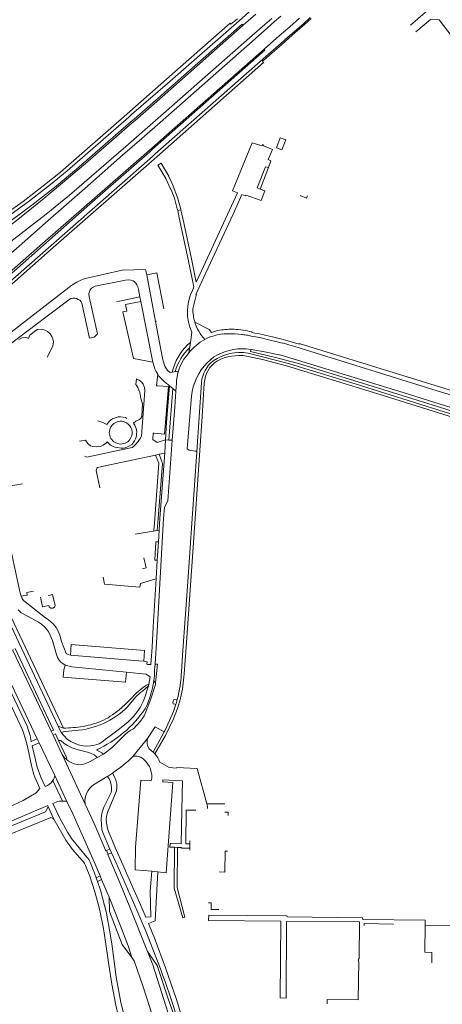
# Model space of a CAD drawing. Extents: x 145000 to 155000, y 457500 to 470000.
# Tile 401 of 548: x 152140 to 152343, y 463267 to 463739. Entities that reach past the tile are written whole.
import ezdxf

# ---------------------------------------------------------------- set-up
doc = ezdxf.new("R2010")
doc.units = 0
doc.header["$LTSCALE"] = 0.2
doc.header["$MEASUREMENT"] = 0
doc.layers.add('kant verharding', color=252, linetype='Continuous', lineweight=0)

msp = doc.modelspace()

# ---------------------------------------------------------------- linework, layer by layer
at = {"layer": 'kant verharding', "lineweight": 0}
for p, q in [((152245.3, 463738.21), (152251.45, 463743.57)), ((152327.32, 463736.05), (152340.23, 463747.23)), ((152247.22, 463736.03), (152253.32, 463741.37)), ((152260.95, 463739.35), (152257.55, 463736.4)), ((152262.3, 463737.77), (152265.27, 463740.37)), ((152269.52, 463735.36), (152274.11, 463739.39)), ((152279.36, 463739.71), (152276.2, 463736.95)), ((152279.77, 463739.24), (152276.61, 463736.47)), ((152341.08, 463738.7), (152361.75, 463711.37)), ((152257.55, 463736.4), (152251.53, 463731.12)), ((152252.92, 463729.54), (152258.92, 463734.8)), ((152258.92, 463734.8), (152262.3, 463737.77)), ((152266.57, 463732.76), (152269.52, 463735.36)), ((152276.2, 463736.95), (152271.59, 463732.92)), ((152276.61, 463736.47), (152272.16, 463732.58)), ((152257.27, 463724.59), (152263.19, 463729.79)), ((152263.19, 463729.79), (152266.57, 463732.76)), ((152268.64, 463730.34), (152265.25, 463727.37)), ((152269.06, 463729.85), (152265.68, 463726.87)), ((152271.59, 463732.92), (152268.64, 463730.34)), ((152272, 463732.44), (152269.06, 463729.85)), ((152272.16, 463732.58), (152272, 463732.44)), ((152265.25, 463727.37), (152259.38, 463722.19)), ((152265.68, 463726.87), (152259.81, 463721.7)), ((152259.38, 463722.19), (152205.16, 463674.47)), ((152257.02, 463718.28), (152257.09, 463718.2)), ((152191.55, 463693.54), (152192.93, 463694.75)), ((152192.45, 463692.06), (152193.82, 463693.26)), ((152193.71, 463689.99), (152195.07, 463691.17)), ((152194.12, 463689.31), (152195.47, 463690.49)), ((152198.89, 463684.84), (152197.54, 463683.66)), ((152198.67, 463681.81), (152200.01, 463682.98)), ((152202.17, 463676.03), (152203.51, 463677.2)), ((152202.49, 463675.5), (152203.82, 463676.68)), ((152205.16, 463674.47), (152203.83, 463673.3)), ((152204.63, 463671.95), (152205.98, 463673.14)), ((152207.92, 463670.01), (152206.38, 463669.12)), ((152255.4, 463657.63), (152259.29, 463668.02)), ((152260.51, 463671.2), (152259.29, 463668.02)), ((152212.31, 463658.06), (152212.4, 463657.87)), ((152213.75, 463658.97), (152213.68, 463659.17)), ((152215.91, 463647.33), (152217.39, 463647.67)), ((152220.9, 463623.87), (152223.68, 463610.8)), ((152224.77, 463613.15), (152222.43, 463624.2)), ((152201.05, 463616.56), (152205.28, 463594.3)), ((152227.25, 463618.48), (152224.77, 463613.15)), ((152223.68, 463610.8), (152222.91, 463609.15)), ((152197.84, 463606), (152186.62, 463603.62)), ((152197.84, 463606), (152198.28, 463603.8)), ((152223.08, 463600.33), (152224.89, 463607.34)), ((152198.28, 463603.8), (152204.02, 463574.71)), ((152205.28, 463594.3), (152205.69, 463594.37)), ((152224.06, 463594.02), (152224.1, 463593.91)), ((152224.1, 463593.91), (152230.91, 463590.47)), ((152232.01, 463589.02), (152230.91, 463590.47)), ((152254.09, 463586.69), (152251.1, 463587.28)), ((152251.38, 463588.97), (152251.41, 463589.25)), ((152256.42, 463586.22), (152254.09, 463586.69)), ((152258.73, 463585.71), (152256.42, 463586.22)), ((152262.78, 463584.75), (152258.73, 463585.71)), ((152266.36, 463585.59), (152261.33, 463586.85)), ((152265.89, 463583.95), (152262.78, 463584.75)), ((152270.19, 463584.56), (152266.36, 463585.59)), ((152274, 463583.46), (152270.19, 463584.56)), ((152221.22, 463579.18), (152221.29, 463579.26)), ((152250.99, 463580.81), (152248.66, 463581.18)), ((152233.24, 463577.28), (152231.68, 463576.07)), ((152213.85, 463572.03), (152213.26, 463570.04)), ((152216.26, 463570.41), (152213.26, 463570.04)), ((152211.96, 463563.48), (152213.52, 463562.13)), ((152215, 463560.85), (152215.26, 463564.67)), ((152227.28, 463565.11), (152225.02, 463531.85)), ((152213.52, 463562.13), (152211.61, 463537.5)), ((152213.52, 463562.13), (152215, 463560.85)), ((152209.7, 463531.31), (152209.99, 463537.61)), ((152211.61, 463537.5), (152209.99, 463537.61)), ((152211.2, 463508.41), (152213.27, 463537.38)), ((152213.27, 463537.38), (152211.61, 463537.5)), ((152205.28, 463530.31), (152206.96, 463530.67)), ((152209.7, 463531.31), (152207.32, 463500)), ((152222.81, 463500), (152225.02, 463531.85)), ((152204.42, 463494), (152204.89, 463500)), ((152206.58, 463500), (152206.14, 463494.28)), ((152207.32, 463500), (152206.98, 463494.42)), ((152206.98, 463494.42), (152195.52, 463492.51)), ((152206.98, 463494.42), (152206.65, 463488.78)), ((152206.65, 463488.78), (152206.15, 463479.99)), ((152206.15, 463479.99), (152205.63, 463471.07)), ((152205.41, 463471), (152205.63, 463471.07)), ((152138.17, 463437.68), (152156.49, 463398.72)), ((152203.09, 463430.09), (152202.68, 463430.08)), ((152205.04, 463430.16), (152204.87, 463427.49)), ((152206.22, 463430.2), (152205.04, 463430.16)), ((152205.28, 463421.29), (152206.22, 463430.2)), ((152133.7, 463426.17), (152148.68, 463394.56)), ((152202.66, 463424.19), (152202.16, 463420.74)), ((152204.47, 463422.27), (152205.28, 463421.29)), ((152199.02, 463417.3), (152201.98, 463419.94)), ((152201.98, 463419.94), (152200.19, 463414.42)), ((152202.16, 463420.74), (152201.98, 463419.94)), ((152191.88, 463409.83), (152195.77, 463414.37)), ((152199.89, 463405.54), (152200.33, 463406.64)), ((152155.35, 463398.22), (152156.49, 463398.72)), ((152158.69, 463400.54), (152160.08, 463397.57)), ((152158.69, 463400.54), (152161.25, 463399.66)), ((152148.68, 463394.56), (152145.85, 463393.29)), ((152148.68, 463394.56), (152149.59, 463392.66)), ((152155.35, 463398.22), (152156.26, 463396.3)), ((152157.39, 463396.82), (152156.26, 463396.3)), ((152160.67, 463386.98), (152156.26, 463396.3)), ((152157.39, 463396.82), (152158.88, 463393.63)), ((152180.02, 463393.29), (152181.34, 463394.37)), ((152194.39, 463385.99), (152201.49, 463394.7)), ((152204.21, 463388.15), (152209.48, 463397.79)), ((152146.31, 463391.15), (152149.59, 463392.66)), ((152204.21, 463388.15), (152202.29, 463389.71)), ((152160.67, 463386.98), (152171.55, 463363.26)), ((152177.44, 463385.52), (152180.35, 463387.15)), ((152199.41, 463384.9), (152199.86, 463384.49)), ((152181.41, 463376.02), (152175.67, 463372.55)), ((152182.25, 463376.53), (152184.77, 463378.1)), ((152156.13, 463374.52), (152160.72, 463364.72)), ((152208.82, 463374.92), (152208.75, 463373.98)), ((152214.9, 463374.49), (152208.82, 463374.92)), ((152153.99, 463361.96), (152156.7, 463356.02)), ((152171.54, 463363.58), (152171.55, 463363.26)), ((152229.78, 463363.42), (152238.45, 463363.31)), ((152217.59, 463344.3), (152217.92, 463360.49)), ((152224.53, 463360.29), (152219.99, 463360.36)), ((152185.77, 463342.94), (152185.96, 463342.5)), ((152214.42, 463342.61), (152212.57, 463342.69)), ((152212.68, 463344.4), (152217.59, 463344.3)), ((152215.76, 463342.56), (152214.42, 463342.61)), ((152217.66, 463342.48), (152215.76, 463342.56)), ((152221.67, 463341.17), (152221.69, 463342.14)), ((152221.69, 463342.14), (152221.72, 463344.21)), ((152221.72, 463344.21), (152221.74, 463345.68)), ((152181.89, 463341.09), (152183.46, 463341.71)), ((152181.89, 463341.09), (152182.57, 463339.23)), ((152184.3, 463339.89), (152182.57, 463339.23)), ((152183.46, 463341.71), (152184.3, 463339.89)), ((152176.89, 463327.95), (152178.81, 463328.87)), ((152176.89, 463327.95), (152177.47, 463326.26)), ((152179.5, 463327.22), (152178.81, 463328.87)), ((152203.48, 463331.16), (152206.4, 463330.82)), ((152179.5, 463327.22), (152177.47, 463326.26)), ((152183.1, 463318.64), (152179.5, 463327.22)), ((152218.3, 463308.84), (152219.38, 463309.16)), ((152265.2, 463307.21), (152230.69, 463307.59)), ((152207.74, 463281.18), (152206.77, 463284.12)), ((152207.72, 463284.44), (152208.69, 463281.49))]:
    msp.add_line(p, q, dxfattribs=at)
at = {"layer": 'kant verharding', "lineweight": 0, "flags": 128}
for points in [[(152192.93, 463694.75), (152213.33, 463712.57), (152241.02, 463736.98), (152241.35, 463736.53), (152244.45, 463739.18)], [(152193.82, 463693.26), (152210.98, 463708.15), (152245.3, 463738.21)], [(152341.08, 463738.7), (152336.84, 463738.83), (152329.85, 463732.87)], [(152195.07, 463691.17), (152206.55, 463701.16), (152224.23, 463716.84), (152246.74, 463736.57), (152247.22, 463736.03)], [(152195.47, 463690.49), (152208.46, 463701.86), (152247.22, 463736.03)], [(152251.53, 463731.12), (152209.14, 463693.79), (152198.89, 463684.84)], [(152200.01, 463682.98), (152207.56, 463689.54), (152252.92, 463729.54)], [(152203.51, 463677.2), (152210.61, 463683.39), (152226.47, 463697.5), (152257.27, 463724.59)], [(152203.82, 463676.68), (152257.65, 463724.15), (152257.27, 463724.59)], [(152259.81, 463721.7), (152258.27, 463720.34), (152256.54, 463718.82), (152257.02, 463718.28)], [(152205.98, 463673.14), (152247.45, 463709.78), (152257.02, 463718.28)], [(152056.91, 463601.96), (152079.27, 463612.81), (152089.43, 463618.2), (152101.34, 463624.85), (152110.43, 463630.17), (152119.85, 463636.21), (152131.07, 463643.99), (152141.94, 463651.73), (152153.01, 463660.25), (152159.75, 463665.78), (152191.55, 463693.54)], [(152057.65, 463600.47), (152080.67, 463611.68), (152089.46, 463616.33), (152106.46, 463625.9), (152118.7, 463633.38), (152129, 463640.47), (152144.29, 463651.47), (152155.04, 463659.81), (152163.02, 463666.44), (152192.45, 463692.06)], [(152076.1, 463606.76), (152080.23, 463608.74), (152081.66, 463609.37), (152090.66, 463614.16), (152104.09, 463621.61), (152112.82, 463626.85), (152122.77, 463633.28), (152136.17, 463642.64), (152146.05, 463649.93), (152157.72, 463658.95), (152167.55, 463667.23), (152193.71, 463689.99)], [(152078.09, 463602.64), (152084.48, 463606.15), (152090.86, 463609.95), (152102.06, 463616.83), (152114.35, 463624.78), (152124.66, 463632.08), (152138.55, 463642.42), (152151.91, 463653.08), (152171.79, 463669.84), (152194.12, 463689.31)], [(152197.54, 463683.66), (152191.05, 463677.99), (152164.1, 463654.7), (152153.03, 463645.65), (152137.45, 463633.63), (152129.55, 463627.66), (152120.67, 463621.26), (152114.77, 463617.2), (152102.11, 463608.94), (152095.31, 463604.76), (152080.98, 463596.93)], [(152082.77, 463588.43), (152085.84, 463590.03), (152092.64, 463593.95), (152097.07, 463596.7), (152105.71, 463602.65), (152115.03, 463609.46), (152127.64, 463619.65), (152139.99, 463630.31), (152153.87, 463642.55), (152171.5, 463657.96), (152189.45, 463673.79), (152198.67, 463681.81)], [(152267.57, 463681.19), (152265.81, 463676.36), (152263.2, 463677.34), (152264.99, 463682.17), (152267.57, 463681.19)], [(152260.51, 463671.2), (152259.25, 463671.71), (152261.31, 463676.52), (152256.89, 463678.25), (152257.07, 463678.72), (152256.48, 463678.93), (152256.33, 463678.37), (152251.61, 463679.75), (152242.2, 463656.72), (152244.46, 463655.84), (152227.25, 463618.48)], [(152087.67, 463582.84), (152099.7, 463590.67), (152107.36, 463595.87), (152116.27, 463602.38), (152125.74, 463609.82), (152136.72, 463618.84), (152151.17, 463631.53), (152202.17, 463676.03)], [(152089.91, 463576.69), (152098.11, 463583.76), (152110.66, 463594.88), (152127.88, 463609.93), (152173.91, 463650.34), (152202.49, 463675.5)], [(152203.83, 463673.3), (152114.44, 463594.95), (152097.05, 463579.62), (152090.76, 463574.31)], [(152091.6, 463572.82), (152099.19, 463579.42), (152127.86, 463604.57), (152156.36, 463629.69), (152204.63, 463671.95)], [(152206.38, 463669.12), (152210.16, 463662.64), (152212.31, 463658.06)], [(152213.68, 463659.17), (152213.09, 463660.69), (152211.66, 463663.69), (152211.65, 463663.79), (152207.92, 463670.01)], [(152255.4, 463657.63), (152253.85, 463658.21), (152257.92, 463668.33), (152259.29, 463668.02)], [(152212.4, 463657.87), (152213.03, 463656.52), (152214.29, 463653.3), (152215.7, 463648.22), (152215.91, 463647.33)], [(152217.39, 463647.67), (152217.08, 463649.08), (152215.83, 463653.58), (152213.75, 463658.97)], [(152229.35, 463617.48), (152242.39, 463645.7), (152246.58, 463655.01), (152248.14, 463654.41), (152248.62, 463654.64), (152255.8, 463652.09), (152257.62, 463656.81), (152255.4, 463657.63)], [(152274.45, 463654.51), (152277.54, 463653.33), (152277.97, 463654.43)], [(152215.91, 463647.33), (152216.68, 463643.87), (152220.9, 463623.87)], [(152222.43, 463624.2), (152218.78, 463641.44), (152217.39, 463647.67)], [(152201.05, 463616.56), (152200.55, 463619.2), (152189.25, 463618.78), (152172.43, 463614.98), (152170.59, 463614.49), (152169.17, 463613.87), (152167.64, 463613.08), (152165.27, 463611.62), (152128.23, 463583.1), (152126.27, 463581.44), (152124.44, 463579.52), (152123.1, 463577.46), (152122.13, 463574.85), (152121.52, 463572.27), (152118.79, 463557.53)], [(152209.27, 463600.23), (152205.9, 463617.49), (152201.05, 463616.56)], [(152224.89, 463607.34), (152224.64, 463607.24), (152229.35, 463617.48)], [(152129.22, 463578.54), (152163.1, 463604.15), (152164.24, 463604.91), (152164.73, 463605.18), (152165.68, 463605.38), (152166.68, 463605.39), (152167.4, 463605.26), (152168.33, 463604.85), (152169.03, 463604.4), (152169.68, 463603.67), (152170.09, 463603.02), (152173.64, 463586.27), (152175.94, 463586.81), (152177.56, 463588.39), (152173.46, 463606.06), (152173.44, 463607.41), (152173.62, 463608.41), (152174.03, 463609.38), (152174.51, 463610.08), (152175.41, 463610.73), (152176.35, 463611.11), (152190.98, 463614.07), (152192.4, 463614.22)], [(152192.4, 463614.22), (152193.43, 463614.09), (152194.63, 463613.7), (152195.2, 463613.28), (152195.81, 463612.67), (152196.41, 463611.84), (152196.85, 463610.8), (152197.14, 463609.55), (152197.84, 463606)], [(152204.02, 463574.71), (152194.68, 463576.46), (152189.67, 463598.83), (152191.52, 463599.25), (152190.88, 463602.34), (152198.28, 463603.8)], [(152213.26, 463570.04), (152212.23, 463569.91), (152211.06, 463570.8), (152209.8, 463572.94), (152208.72, 463575.97), (152207.86, 463580.92), (152205.28, 463594.3)], [(152153.43, 463577.21), (152156.07, 463582.39), (152156.44, 463584.48), (152156.2, 463586.01), (152155.71, 463587.04), (152154.86, 463588.42), (152153.58, 463589.52), (152152.48, 463590.08), (152150.72, 463590.57), (152148.82, 463590.34), (152147.99, 463590.01), (152145.21, 463587.71), (152144.55, 463586.16), (152143.91, 463586.47), (152142.92, 463586.66), (152141.48, 463586.45), (152139.95, 463585.71)], [(152221.22, 463579.18), (152221.29, 463579.26), (152221.95, 463584.27), (152222.6, 463589.16)], [(152378.15, 463551.35), (152367.01, 463554.67), (152367.05, 463554.96), (152274.07, 463583.73), (152274, 463583.46)], [(152358.99, 463544.84), (152311.69, 463559.57), (152268.04, 463572.96), (152257.16, 463575.84), (152248.78, 463577.72)], [(152359.57, 463546.15), (152343.48, 463551.08), (152300.89, 463564.35), (152273.48, 463572.74), (152268.94, 463574.21), (152249.6, 463579.09)], [(152360.12, 463547.36), (152354.69, 463548.88), (152340.73, 463553.36), (152304.38, 463564.71), (152273.76, 463574.11), (152262.08, 463577.18), (152250.79, 463579.88), (152250.99, 463580.81)], [(152374.83, 463544.38), (152355.74, 463550.18), (152323.75, 463560.22), (152271.22, 463576.36), (152265.33, 463578.1), (152257.43, 463579.8), (152250.99, 463580.81)], [(152375.95, 463550.19), (152375.17, 463550.39), (152340.1, 463561.14), (152274.56, 463581.46)], [(152204.02, 463574.71), (152204.43, 463573.11), (152204.98, 463571.52), (152205.57, 463570.37), (152206.36, 463569.02)], [(152206.36, 463569.02), (152205.74, 463563.53), (152206.3, 463563.47)], [(152206.36, 463569.02), (152206.94, 463568.15), (152207.61, 463567.35), (152208.35, 463566.66), (152209.36, 463565.6), (152210.52, 463564.55), (152211.44, 463563.94), (152211.96, 463563.48)], [(152198.68, 463565.22), (152199.3, 463564.19), (152199.95, 463562.69), (152200.14, 463561.28), (152198.52, 463539.43), (152197.87, 463538.26), (152196.97, 463536.77), (152195.75, 463535.31), (152194.82, 463534.39), (152194.04, 463533.86), (152172.36, 463529.34), (152171.51, 463529.85)], [(152196.23, 463540.55), (152196.27, 463541.45), (152196.06, 463543.04), (152195.45, 463544.55), (152194.72, 463545.56), (152195.79, 463546.54), (152197.61, 463547.41), (152198.25, 463547.98), (152198.75, 463548.77), (152199.01, 463554.78), (152198.33, 463557.36), (152197.78, 463560.2), (152197.38, 463561.45), (152196.82, 463562.62), (152196.28, 463563.52), (152195.85, 463564.13), (152196.24, 463566.81), (152197.54, 463566.15), (152198.68, 463565.22)], [(152211.96, 463563.48), (152210.53, 463545.86), (152209.99, 463537.61)], [(152228.62, 463564.75), (152227.61, 463548.77), (152224.27, 463500)], [(152204.71, 463540.77), (152209.61, 463540.38), (152211.46, 463563.09), (152206.3, 463563.47)], [(152213.27, 463537.38), (152214.48, 463553.18), (152215, 463560.85)], [(152222.79, 463560.74), (152222.5, 463558.54), (152220.49, 463533.23)], [(152191.61, 463547.82), (152190.86, 463548.22), (152189.76, 463548.48), (152188.54, 463548.58), (152187.49, 463548.55), (152186.09, 463548.2), (152184.73, 463547.69), (152183.68, 463547.08), (152182.94, 463546.3), (152181.93, 463544.95), (152180.05, 463545.84), (152177.75, 463546.68)], [(152168.98, 463536.89), (152171.75, 463537.4), (152172.26, 463536.67), (152173.21, 463535.46), (152174.2, 463534.76), (152175.35, 463534.41), (152177.03, 463534.2), (152179.22, 463534.54), (152180.26, 463535.1), (152181.79, 463536.2), (152182.12, 463536.59), (152183.76, 463535), (152184.68, 463534.54), (152185.93, 463534.03), (152188.88, 463533.55), (152190.26, 463533.67), (152191.58, 463534.12), (152192.83, 463534.68), (152193.94, 463535.45), (152194.59, 463536.16), (152195.19, 463537.17), (152195.66, 463538.07), (152196.01, 463538.92), (152196.18, 463539.76), (152196.23, 463540.55)], [(152204.71, 463540.77), (152204.12, 463540.82), (152203.99, 463537.69), (152206.06, 463536.35), (152209.99, 463537.61)], [(152206.96, 463530.67), (152208.62, 463526.35), (152206.58, 463500)], [(152206.96, 463530.67), (152209.5, 463531.21), (152209.7, 463531.31)], [(152225.02, 463531.85), (152224.65, 463532.24), (152221.35, 463532.59), (152220.49, 463533.23)], [(152178.71, 463514.59), (152176.96, 463522.91), (152177.01, 463523.47), (152177.24, 463524.03), (152177.53, 463524.34), (152178.14, 463524.55), (152205.28, 463530.31)], [(152204.89, 463500), (152206.95, 463526.39), (152205.28, 463530.31)], [(152131.2, 463507.49), (152135.8, 463508.52), (152134.31, 463515.26), (152141.7, 463516.53)], [(152211.2, 463508.41), (152209.6, 463505.41), (152209.16, 463500)], [(152158.69, 463400.54), (152142.4, 463435.1), (152124.84, 463472.22), (152119.51, 463483.63), (152112.16, 463500)], [(152161.25, 463399.66), (152126.96, 463472.02), (152118.21, 463490.68), (152114.13, 463500)], [(152140.98, 463462.73), (152140.51, 463464.15), (152132.81, 463500)], [(152209.16, 463500), (152205.86, 463443.17), (152205.04, 463430.16)], [(152217.73, 463426.68), (152218.36, 463436.77), (152220.56, 463467.4), (152222.81, 463500)], [(152224.27, 463500), (152223.04, 463481.56), (152219.96, 463438.37), (152218.97, 463425.54)], [(152096.6, 463494.47), (152141.71, 463398.83), (152143.38, 463393.4), (152144.16, 463390), (152145.92, 463381.74), (152146.69, 463378.54), (152147.05, 463377.39), (152147.54, 463376.09), (152149.92, 463370.65), (152148.17, 463368.66), (152141.91, 463365.02), (152128.12, 463358.54)], [(152206.65, 463488.78), (152205.48, 463488.84), (152204.92, 463480), (152206.15, 463479.99)], [(152199.72, 463481.1), (152200.77, 463476.31), (152199.02, 463475.92)], [(152180.25, 463471.8), (152180.89, 463468.52), (152197.85, 463467.07), (152198.04, 463468.83), (152205.41, 463471)], [(152205.63, 463471.07), (152204.23, 463448.04), (152203.7, 463438.37), (152203.09, 463430.09)], [(152146.91, 463465.1), (152143.67, 463464.51), (152143.89, 463463.29), (152140.98, 463462.73)], [(152164.53, 463434.61), (152163.53, 463434.81), (152162.58, 463435.27), (152160.24, 463441.12), (152159.48, 463444.1), (152158.54, 463446.31), (152157.73, 463447.71), (152156.44, 463449.34), (152154.99, 463450.7), (152153.46, 463451.89), (152152.58, 463452.49), (152142.17, 463460.72), (152141.45, 463461.73), (152140.98, 463462.73)], [(152150.22, 463462.33), (152151.23, 463457.72), (152154.16, 463458.32), (152154.37, 463457.62), (152155.25, 463456.98), (152156.13, 463456.99), (152157.02, 463457.47), (152157.3, 463458.26), (152156, 463463.5), (152154.17, 463463.12), (152154.14, 463463.26)], [(152139.63, 463456.16), (152141.06, 463454.82), (152144.34, 463453.11), (152149.22, 463450.27), (152150.72, 463449.31), (152152.09, 463448.03), (152153.3, 463446.8), (152154.26, 463445.52), (152155.95, 463441.59), (152157.9, 463434.89), (152158.37, 463433.48), (152159.16, 463432.13), (152159.93, 463431.19), (152160.95, 463430.48), (152162.12, 463429.82)], [(152155.35, 463398.22), (152148.33, 463413.05), (152136.93, 463436.77), (152137.1, 463437.25)], [(152199.64, 463431.59), (152200.08, 463436.76), (152164.98, 463439.69), (152164.53, 463434.61)], [(152199.64, 463431.59), (152197.16, 463431.84), (152164.53, 463434.61)], [(152202.68, 463430.08), (152201.4, 463430.1), (152201.08, 463430.16), (152201.28, 463431.3), (152199.64, 463431.59)], [(152162.12, 463429.82), (152161.36, 463427.57), (152161.07, 463424.03), (152190.91, 463421.56), (152191.32, 463426.34)], [(152162.12, 463429.82), (152165.3, 463429.01), (152191.32, 463426.34)], [(152132.14, 463425.44), (152143.8, 463400.62), (152144.55, 463398.5), (152145.24, 463396.1), (152145.85, 463393.29)], [(152191.32, 463426.34), (152200.74, 463425.38), (152202.66, 463424.19)], [(152200.33, 463406.64), (152202.92, 463413.15), (152205.2, 463420.57), (152205.28, 463421.29)], [(152184.67, 463405.99), (152187.82, 463408.32), (152190.58, 463410.71), (152194.33, 463414.43)], [(152217.29, 463413.88), (152215.75, 463409.07), (152213.86, 463404.11), (152210.09, 463396.1), (152205.01, 463387.28), (152204.21, 463388.15)], [(152215.67, 463413.31), (152215.4, 463413.18), (152214.36, 463413.37), (152213.91, 463413.14), (152213.52, 463411.89), (152213.78, 463411.26), (152214.7, 463411.01), (152214.88, 463410.57)], [(152180.35, 463387.15), (152181.79, 463388.24), (152184.68, 463390.58), (152190.61, 463396.34), (152192.02, 463397.63), (152193.46, 463398.61), (152194.74, 463399.34), (152198.05, 463403.03), (152199.29, 463404.56), (152199.89, 463405.54)], [(152209.48, 463397.79), (152209.79, 463398.34), (152213.46, 463406.5)], [(152181.34, 463394.37), (152183.55, 463395.87), (152187.39, 463398.73), (152189.64, 463400.5), (152192.15, 463402.68)], [(152209.48, 463397.79), (152205.12, 463400.26), (152204.55, 463399.22), (152201.49, 463394.7)], [(152160.08, 463397.57), (152161.89, 463398.04), (152162.28, 463397.99), (152166.8, 463398.48)], [(152180.02, 463393.29), (152178.29, 463392.17), (152176.13, 463391.45), (152174.18, 463391.13), (152172.2, 463391.02), (152170.63, 463391.21), (152168.22, 463391.7), (152166.44, 463392.4), (152164.81, 463393.18), (152163.23, 463394.17), (152161.36, 463396.05), (152160.08, 463397.57)], [(152146.31, 463391.15), (152147.78, 463384.41), (152148.65, 463380.86), (152150.42, 463376.12), (152152.52, 463371.68)], [(152178.81, 463328.87), (152175.97, 463335.65), (152165.7, 463358.62), (152162.88, 463364.5), (152157.08, 463376.87), (152149.59, 463392.66)], [(152158.88, 463393.63), (152160.04, 463393.65), (152161.61, 463392.31), (152163.23, 463391.23), (152165.46, 463390.19), (152168.22, 463389.21), (152172.71, 463388.09), (152174.25, 463387.61), (152175.9, 463386.79), (152176.76, 463386.15), (152177.44, 463385.52)], [(152158.88, 463393.63), (152162.86, 463385.17), (152162.37, 463384.94)], [(152180.35, 463387.15), (152179.58, 463387.74), (152177.1, 463389.2)], [(152160.67, 463386.98), (152161.81, 463385.46), (152162.37, 463384.94)], [(152162.37, 463384.94), (152163.48, 463383.93), (152164.86, 463383.23), (152166.32, 463382.59), (152167.87, 463382.24), (152169.3, 463382.13), (152170.8, 463382.33), (152172, 463382.72), (152173.73, 463383.55), (152177.44, 463385.52)], [(152207.35, 463383.38), (152211.8, 463380.75), (152215.35, 463380.51)], [(152215.38, 463380.81), (152225.25, 463380.32), (152229.78, 463363.42)], [(152183.46, 463341.71), (152180.12, 463349.69), (152179.57, 463351.17), (152179.37, 463353.47), (152179.32, 463356.03), (152179.5, 463358), (152179.88, 463359.85), (152180.61, 463361.77), (152183.31, 463367.18), (152184.04, 463368.81), (152184.21, 463369.9), (152184.25, 463371.1), (152184.1, 463372.4), (152183.68, 463373.85), (152183.05, 463375.38), (152182.25, 463376.53)], [(152184.77, 463378.1), (152185.52, 463376.56), (152186.3, 463374.7), (152186.77, 463372.72), (152186.78, 463371.04), (152186.55, 463369.54), (152182.35, 463359.19), (152181.77, 463357.3), (152181.72, 463355.87), (152181.86, 463354.15), (152182.13, 463352.5), (152182.48, 463350.96), (152183.05, 463349.33), (152185.77, 463342.94)], [(152203.28, 463374.39), (152198.3, 463374.74), (152195.68, 463342.63)], [(152208.75, 463373.98), (152213.52, 463373.64), (152210.35, 463330.43), (152206.4, 463330.82)], [(152217.92, 463360.49), (152218.2, 463374.43), (152214.9, 463374.49)], [(152121.16, 463346.7), (152141.05, 463354.79), (152152.71, 463359.59), (152153.99, 463361.96)], [(152123.93, 463350.61), (152127.74, 463351.64), (152153.73, 463362.51), (152153.99, 463361.96)], [(152157.7, 463364.2), (152156.17, 463363.62), (152159.56, 463356.57), (152163.21, 463349.82), (152164.05, 463348.42), (152165.11, 463346.84), (152172.45, 463337.9)], [(152171.55, 463363.26), (152175.87, 463353.94), (152181.57, 463340.96), (152181.89, 463341.09)], [(152229.78, 463363.42), (152230.12, 463362.17), (152230.11, 463361.09)], [(152156.7, 463356.02), (152155.15, 463356.78), (152122.33, 463343.42)], [(152219.99, 463360.36), (152219.73, 463344.28), (152221.72, 463344.21)], [(152240, 463357.84), (152240.04, 463359.34), (152238.4, 463359.36)], [(152156.7, 463356.02), (152162.42, 463345.99), (152165.56, 463341.46), (152170.14, 463336.32)], [(152203.48, 463331.16), (152202.75, 463321.68), (152203.08, 463309.32), (152200.68, 463309.12), (152198.79, 463313.6), (152189.71, 463334.22), (152185.96, 463342.5)], [(152195.68, 463342.63), (152195.61, 463331.82), (152203.48, 463331.16)], [(152212.57, 463342.69), (152212.21, 463342.71), (152212.31, 463344.4), (152212.68, 463344.4)], [(152214.42, 463342.61), (152214.26, 463322.94), (152218.3, 463308.84)], [(152215.76, 463342.56), (152215.61, 463323.29), (152219.38, 463309.16)], [(152221.69, 463342.14), (152217.66, 463342.21), (152217.66, 463342.48)], [(152182.57, 463339.23), (152182.4, 463339.17), (152188.39, 463325.19), (152193.03, 463313.91), (152201.48, 463292.7)], [(152184.3, 463339.89), (152186.28, 463335.53), (152196.38, 463312.52), (152200.59, 463302.47), (152207.72, 463284.44)], [(152235.82, 463330.77), (152238.52, 463330.73), (152238.64, 463340.73), (152239.71, 463340.72)], [(152172.08, 463333.04), (152173.79, 463328.71), (152176.29, 463321.24), (152177.59, 463316.57), (152178.69, 463312.26), (152180.37, 463303.69), (152181.38, 463297.35), (152182.92, 463286.37), (152184.37, 463277.09), (152186.33, 463266.99), (152187.35, 463262.31)], [(152173.98, 463335.47), (152176.13, 463330.17), (152176.89, 463327.95)], [(152206.4, 463330.82), (152205.09, 463307.43), (152201.88, 463306.18), (152205.1, 463298.24), (152210.13, 463284.85), (152215.14, 463270.27), (152217.57, 463262.33), (152222.68, 463243.34), (152223.37, 463241.13)], [(152177.47, 463326.26), (152178.89, 463322.09), (152181.86, 463311.01), (152183.66, 463301.17), (152184.54, 463295.23), (152186.42, 463280.45), (152187.34, 463275.33), (152188.73, 463268.28), (152189.92, 463263.34)], [(152183.1, 463318.64), (152183.25, 463311.78), (152189.39, 463296.02), (152193.94, 463289.86)], [(152183.1, 463318.64), (152188.28, 463305.71), (152192.15, 463295.45), (152193.94, 463289.86)], [(152235.6, 463312.73), (152231.89, 463312.8), (152231.98, 463315.93), (152230.58, 463315.99)], [(152230.58, 463307.6), (152230.79, 463310.11), (152268.09, 463309.82), (152268.22, 463309.24), (152304.29, 463308.87), (152304.44, 463308.07), (152334.35, 463307.64), (152334.35, 463305.32)], [(152287.36, 463267.58), (152287.36, 463269.78), (152302.28, 463269.61), (152302.54, 463287.96), (152302.44, 463287.99), (152302.45, 463289.18), (152302.68, 463289.2), (152302.84, 463306.94), (152268.02, 463307.14), (152267.86, 463270.43), (152264.98, 463270.49), (152265.2, 463307.21)], [(152319.08, 463305.63), (152318.95, 463305.85), (152305.1, 463306.07), (152305.11, 463305.1)], [(152334.35, 463305.32), (152334.2, 463292.31), (152337.49, 463292.24), (152337.47, 463287.3)], [(152362.88, 463300.06), (152360.07, 463300.1), (152360.1, 463305.08), (152334.35, 463305.36)], [(152201.48, 463292.7), (152203.98, 463286.4), (152214.37, 463253.67)], [(152201.48, 463292.7), (152206.14, 463286.02), (152206.77, 463284.12)], [(152193.94, 463289.86), (152195.08, 463288.24), (152199.33, 463275.72), (152202.56, 463265.89), (152208.15, 463248.24), (152243.49, 463128.21), (152251.99, 463098.4)], [(152207.74, 463281.18), (152211.24, 463270.58), (152214.03, 463262.33), (152214.6, 463253.75), (152214.37, 463253.67)], [(152208.69, 463281.49), (152209.86, 463278.33), (152212.93, 463269.46), (152216.4, 463258.32), (152221.41, 463240.91)]]:
    msp.add_lwpolyline(points, dxfattribs=at)
at = {"layer": 'kant verharding', "lineweight": 0}
for centre, radius, start, end in [((152244.24, 463598.81), 23.7, 154.159, 204.0289), ((152252.19, 463601.6), 29.13, 182.5046, 195.0928), ((152245.22, 463600.64), 22.17, 197.6652, 222.3613), ((152237.16, 463570.78), 17.08, 100.6936, 119.1583), ((152239.36, 463569.05), 21.29, 99.2687, 110.2198), ((152240.22, 463565.76), 22.68, 97.1081, 105.9428), ((152242.13, 463552.4), 38.16, 93.7953, 99.3473), ((152239.75, 463569.76), 18.65, 88.5857, 97.1902), ((152241.63, 463561.65), 28.9, 87.5399, 94.0066), ((152238.07, 463499.72), 88.72, 84.6339, 88.6179), ((152241.3, 463551.08), 39.48, 81.4463, 87.7258), ((152243.33, 463554.84), 33.34, 80.6419, 84.7708), ((152241.28, 463550.64), 39.91, 75.3031, 81.5158), ((152243.7, 463556.05), 32.09, 76.6636, 80.9505), ((152227.44, 463454.65), 136.44, 77.4689, 79.8957), ((152210.88, 463378.89), 213.99, 76.3653, 77.5419), ((152238.77, 463564.34), 26.08, 130.1595, 162.8437), ((152242.31, 463562.26), 27.04, 119.9006, 141.0515), ((152210.21, 463374.18), 217.04, 72.7543, 75.135), ((152237.82, 463564.15), 23.89, 132.6999, 165.2802), ((152238.24, 463563.76), 22.97, 137.8377, 163.1679), ((152245.71, 463556.48), 22.93, 80.2587, 124.1558), ((152247.03, 463555.21), 26.01, 86.4033, 122.0012), ((152245.49, 463554.57), 23.38, 81.9071, 116.948), ((152249.32, 463555.58), 27.03, 130.7249, 168.9936), ((152242.2, 463563.77), 14.98, 128.684, 174.8513), ((152242.12, 463563.99), 13.52, 122.3208, 176.7791), ((152237.93, 463563.67), 22.7, 162.7236, 177.4723), ((152188.64, 463541.05), 5.46, 330.2018, 150.2018), ((152188.64, 463541.05), 5.46, 150.2018, 330.2018), ((152162.39, 463428.16), 42.49, 352.0311, 359.0959), ((152161.94, 463428.19), 42.94, 333.2839, 352.0836), ((152153.15, 463429.81), 64.66, 345.2154, 357.2234), ((152144.19, 463430.41), 74.95, 347.2594, 356.2755), ((152212.12, 463400.35), 22.69, 116.0453, 141.6498), ((152173.94, 463423.79), 27.87, 310.7968, 340.3617), ((152212.08, 463399.55), 22.04, 126.3492, 137.7362), ((152152.47, 463429.97), 65.36, 342.734, 345.2315), ((152164.16, 463437.7), 39.31, 273.8414, 314.8391), ((152153.39, 463440.64), 56.64, 294.7461, 325.8954), ((152152.9, 463429.85), 64.91, 338.9167, 342.7275), ((152164.62, 463437.41), 37.43, 279.2068, 294.9567), ((152171.09, 463424.14), 22.67, 294.295, 306.8136), ((152161.27, 463454.45), 54.79, 269.9793, 279.8154), ((152206.65, 463392.97), 5.44, 161.4515, 216.7452), ((152150.13, 463430.17), 62.53, 303.6382, 315.0566), ((152195.93, 463380.97), 5.25, 48.4271, 106.9941), ((152192.66, 463376.43), 10.81, 349.163, 48.2744), ((152194.13, 463378.07), 14.25, 21.8956, 40.261), ((152150.46, 463378.15), 6.74, 327.3663, 349.0644), ((152178.78, 463381.32), 5.92, 296.3433, 305.9223), ((152150.46, 463378.03), 6.68, 287.9749, 328.2233), ((152181.1, 463364.62), 9.61, 124.408, 186.1764), ((152160.73, 463355.63), 9.09, 90.0418, 109.4365), ((152161.04, 463357.15), 7.58, 75.9226, 92.3721), ((152165.2, 463331.64), 9.58, 23.5766, 40.8024), ((152162.68, 463329.69), 9.98, 19.5901, 41.6001)]:
    msp.add_arc(centre, radius, start, end, dxfattribs=at)

doc.saveas('drawing.dxf')
